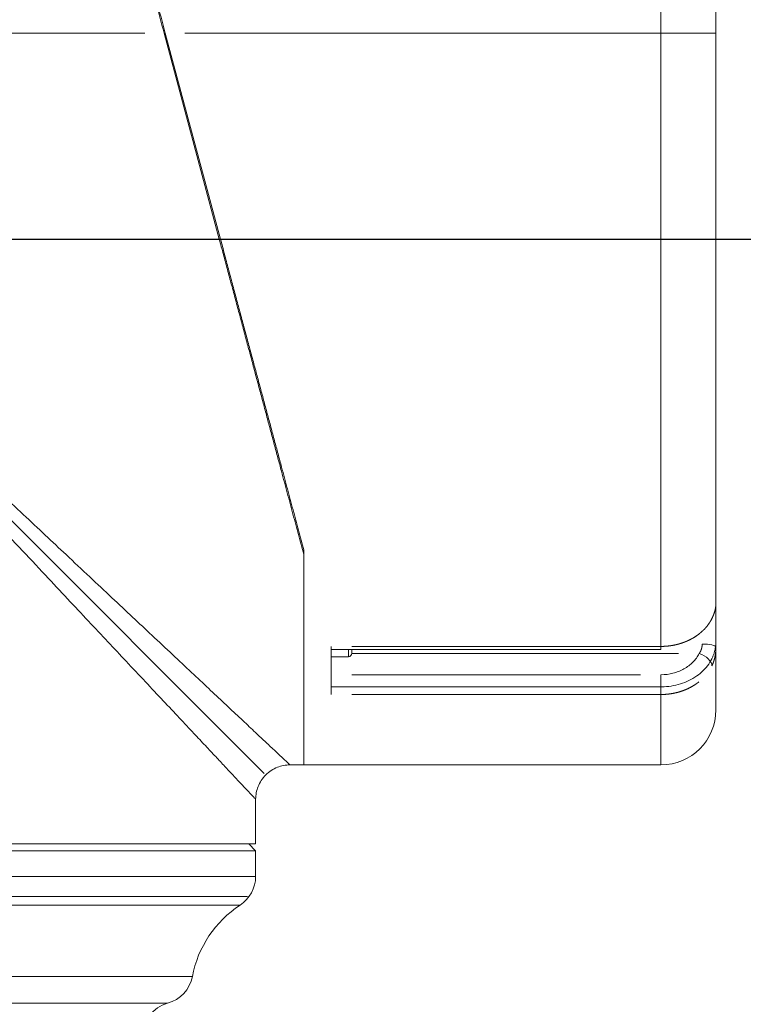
# Model space of a CAD drawing. Header units: millimetres. Extents: x 25069 to 61396, y 8621 to 21558.
# Tile 425 of 656: x 51624 to 51730, y 15284 to 15427. Entities that reach past the tile are written whole.
import ezdxf

# ---------------------------------------------------------------- set-up
doc = ezdxf.new("R2010")
doc.units = ezdxf.units.MM
doc.layers.add('10', color=7, linetype='Continuous')
doc.layers.add('dim', color=84, linetype='Continuous', lineweight=9)
doc.dimstyles.get("Standard").update_dxf_attribs({"dimtxt": 15, "dimasz": 5, "dimexe": 8, "dimexo": 5, "dimgap": 3, "dimtad": 0, "dimzin": 0, "dimdsep": 46, "dimtxsty": 'Standard', "dimblk": 'CLOSEDBLANK', "dimcen": 2, "dimclrd": 4, "dimclre": 3, "dimadec": 0, "dimazin": 0, "dimtfac": 1, "dimtofl": 0, "dimtmove": 0, "dimatfit": 3, "dimldrblk": 'CLOSEDBLANK', "dimfxl": 0, "dimtolj": 1, "dimtzin": 0, "dimarcsym": 0})

# ---------------------------------------------------------------- blocks, each defined once
blk = doc.blocks.new('_ClosedBlank')
at = {"color": 0, "linetype": 'ByBlock', "lineweight": -2}
for p, q in [((-1, 0.167), (0, 0)), ((-1, 0.167), (-1, -0.167)), ((0, 0), (-1, -0.167))]:
    blk.add_line(p, q, dxfattribs=at)
blk = doc.blocks.new('*D39')
at = {"layer": 'Defpoints', "color": 0, "lineweight": 18}
for p in [(51530.84, 15394.87), (51841.61, 15394.87), (51582.34, 14429.87)]:
    blk.add_point(p, dxfattribs=at)
at = {"layer": 'dim', "color": 3, "lineweight": -2}
for p, q in [((51550.84, 15394.87), (51861.61, 15394.87)), ((51602.34, 14429.87), (51861.61, 14429.87))]:
    blk.add_line(p, q, dxfattribs=at)
at = {"layer": 'dim', "color": 4, "lineweight": -3}
for p, q in [((51841.61, 15384.87), (51841.61, 15175.71)), ((51841.61, 14439.87), (51841.61, 14649.04))]:
    blk.add_line(p, q, dxfattribs=at)
at = {"layer": 'dim', "color": 4, "lineweight": -3, "xscale": 10, "yscale": 10, "zscale": 10}
for p, rotation in [((51841.61, 15394.87), 90), ((51841.61, 14429.87), 270)]:
    blk.add_blockref('_ClosedBlank', p, dxfattribs=dict(at, rotation=rotation))
at = {"layer": 'dim', "color": 0, "lineweight": 18, "insert": (51841.61, 14912.37), "char_height": 100, "attachment_point": 5, "rotation": 90}
blk.add_mtext('\\A1;965.00', dxfattribs=at)

msp = doc.modelspace()

# ---------------------------------------------------------------- linework, layer by layer
at = {"layer": '10', "color": 7, "linetype": 'Continuous', "lineweight": 15}
for p, q in [((51717.845, 15424.872), (51717.845, 15464.639)), ((51725.845, 15460.15), (51725.845, 15424.872)), ((51642.691, 15424.872), (51589.344, 15424.872)), ((51645.516, 15424.872), (51653.554, 15394.872)), ((51645.692, 15424.872), (51653.731, 15394.872)), ((51717.845, 15424.872), (51648.516, 15424.872)), ((51717.845, 15394.872), (51717.845, 15424.872)), ((51725.845, 15424.872), (51717.845, 15424.872)), ((51725.845, 15424.872), (51725.845, 15394.872)), ((51725.845, 15424.872), (51725.845, 15394.872)), ((51650.73, 15394.872), (51589.345, 15394.872)), ((51717.845, 15394.872), (51656.555, 15394.872)), ((51725.845, 15394.872), (51717.845, 15394.872)), ((51717.845, 15335.616), (51717.845, 15394.872)), ((51725.845, 15394.872), (51725.845, 15341.833)), ((51725.845, 15394.872), (51725.845, 15341.842)), ((51660.108, 15317.108), (51589.345, 15387.872)), ((51665.845, 15318.372), (51665.845, 15349.662)), ((51665.845, 15349.004), (51665.845, 15318.372)), ((51725.845, 15341.842), (51725.845, 15335.497)), ((51669.845, 15328.617), (51669.845, 15335.616)), ((51672.845, 15335.616), (51717.845, 15335.616)), ((51717.845, 15335.165), (51717.845, 15335.616)), ((51725.845, 15335.497), (51725.845, 15326.372)), ((51725.845, 15335.483), (51725.845, 15326.59)), ((51669.845, 15335.165), (51717.845, 15335.165)), ((51669.845, 15334.122), (51672.345, 15334.122)), ((51672.345, 15334.122), (51672.345, 15335.166)), ((51672.845, 15334.622), (51672.845, 15335.165)), ((51720.405, 15334.578), (51672.845, 15334.578)), ((51672.845, 15331.496), (51714.845, 15331.496)), ((51717.845, 15328.617), (51717.845, 15331.496)), ((51717.845, 15329.733), (51669.845, 15329.733)), ((51717.845, 15328.617), (51672.845, 15328.617)), ((51717.845, 15328.617), (51717.845, 15318.372)), ((51663.845, 15318.372), (51665.845, 15318.372)), ((51665.845, 15318.372), (51717.845, 15318.372)), ((51658.845, 15306.872), (51658.845, 15313.372)), ((51658.845, 15306.872), (51583.754, 15306.872)), ((51658.845, 15305.872), (51657.845, 15306.872)), ((51658.845, 15305.872), (51583.754, 15305.872)), ((51658.845, 15302.152), (51658.845, 15305.872)), ((51583.754, 15302.152), (51658.845, 15302.152)), ((51582.668, 15299.2), (51657.682, 15299.2)), ((51656.583, 15297.968), (51570.846, 15297.968)), ((51536.745, 15287.582), (51649.629, 15287.582)), ((51646.031, 15283.696), (51518.658, 15283.696))]:
    msp.add_line(p, q, dxfattribs=at)
for centre, radius, start, end in [((51672.345, 15334.622), 0.5, 270, 0), ((51717.845, 15326.372), 8, 270, 0), ((51653.845, 15302.152), 5, 303.20382, 0), ((51665.345, 15284.58), 16, 123.20382, 169.18505), ((51644.718, 15288.521), 5, 285.23036, 349.18505), ((51647.345, 15278.872), 5, 105.23036, 180)]:
    msp.add_arc(centre, radius, start, end, dxfattribs=at)
for centre, major_axis, ratio, start_param, end_param in [((51723.845, 15335.497), (2, 0), 0.2291368, 0, 1.5707963), ((51723.405, 15333.43), (1.794, -0.884), 0.5319123, 0.2217225, 1.8270327)]:
    msp.add_ellipse(centre, major_axis=major_axis, ratio=ratio, start_param=start_param, end_param=end_param, dxfattribs=at)
for points, weights in [([(51645.516, 15424.872), (51637.213, 15455.86), (51630.239, 15481.886), (51626.827, 15494.617)], [1, 0.893263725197, 0.893263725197, 1]), ([(51645.692, 15424.872), (51637.361, 15455.964), (51630.371, 15482.05), (51626.975, 15494.726)], [1, 0.892635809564, 0.892635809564, 1]), ([(51665.845, 15349.004), (51662.267, 15362.357), (51658.025, 15378.187), (51653.554, 15394.872)], [1, 0.965843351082, 0.965843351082, 1]), ([(51665.845, 15349.662), (51662.3, 15362.889), (51658.124, 15378.474), (51653.731, 15394.872)], [1, 0.966962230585, 0.966962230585, 1])]:
    msp.add_rational_spline(points, weights, degree=3, dxfattribs=at)
for points, knots in [([(51588.466, 15389.126), (51588.682, 15388.924), (51589.375, 15388.273), (51590.518, 15387.199), (51591.869, 15385.932), (51593.844, 15384.078), (51596.404, 15381.674), (51599.506, 15378.763), (51602.406, 15376.041), (51605.205, 15373.414), (51607.933, 15370.853), (51610.622, 15368.329), (51613.201, 15365.908), (51615.67, 15363.59), (51618.477, 15360.957), (51621.59, 15358.033), (51624.979, 15354.852), (51628.186, 15351.842), (51631.419, 15348.808), (51634.661, 15345.764), (51637.895, 15342.728), (51640.919, 15339.891), (51643.875, 15337.117), (51646.743, 15334.424), (51649.5, 15331.835), (51652.006, 15329.483), (51654.34, 15327.294), (51656.479, 15325.285), (51658.399, 15323.482), (51660.03, 15321.952), (51661.304, 15320.757), (51662.268, 15319.851), (51662.972, 15319.19), (51663.475, 15318.718), (51663.777, 15318.435), (51663.845, 15318.372), (51663.845, 15318.372), (51663.845, 15318.372)], [0, 0, 0, 0, 0.0063086, 0.0202971, 0.0334894, 0.0458856, 0.0782499, 0.1087388, 0.1373526, 0.1640918, 0.1919592, 0.2188945, 0.2448986, 0.2699728, 0.2941181, 0.3310067, 0.3665304, 0.400696, 0.4335112, 0.471676, 0.5084777, 0.5439354, 0.5780703, 0.6161358, 0.6528883, 0.6883734, 0.7226418, 0.7593095, 0.7949112, 0.8295383, 0.8632899, 0.8911798, 0.9187218, 0.945986, 0.973045, 0.9999728, 1, 1, 1, 1]), ([(51658.845, 15313.372), (51658.844, 15313.372), (51658.782, 15313.439), (51658.499, 15313.741), (51658.027, 15314.244), (51657.365, 15314.948), (51656.529, 15315.839), (51655.528, 15316.906), (51654.37, 15318.139), (51653.038, 15319.558), (51651.532, 15321.163), (51649.773, 15323.036), (51647.733, 15325.21), (51645.381, 15327.716), (51642.793, 15330.473), (51640.1, 15333.342), (51637.326, 15336.298), (51634.488, 15339.321), (51631.452, 15342.555), (51628.091, 15346.135), (51624.366, 15350.105), (51620.237, 15354.504), (51616.44, 15358.548), (51613.042, 15362.169), (51610.096, 15365.307), (51606.989, 15368.617), (51604.017, 15371.782), (51601.175, 15374.811), (51598.454, 15377.711), (51595.542, 15380.812), (51593.138, 15383.372), (51591.284, 15385.348), (51590.017, 15386.698), (51589.069, 15387.708), (51588.543, 15388.268), (51588.466, 15388.35)], [0, 0, 0, 0, 0.0270081, 0.0541744, 0.081547, 0.1091985, 0.1371994, 0.1642433, 0.1918366, 0.2200315, 0.248877, 0.2784187, 0.3128229, 0.3484489, 0.3853475, 0.4235646, 0.4578348, 0.4934332, 0.5303813, 0.568698, 0.6129238, 0.6595648, 0.7086383, 0.7390848, 0.7709889, 0.8043531, 0.8391793, 0.8660243, 0.8947517, 0.9253618, 0.9578551, 0.9703002, 0.9835448, 0.9975889, 1, 1, 1, 1]), ([(51725.304, 15339.755), (51725.309, 15339.766), (51725.319, 15339.787), (51725.334, 15339.818), (51725.348, 15339.85), (51725.363, 15339.881), (51725.377, 15339.913), (51725.391, 15339.944), (51725.404, 15339.975), (51725.418, 15340.006), (51725.431, 15340.037), (51725.444, 15340.068), (51725.457, 15340.098), (51725.469, 15340.129), (51725.482, 15340.159), (51725.494, 15340.19), (51725.506, 15340.22), (51725.517, 15340.251), (51725.529, 15340.281), (51725.54, 15340.311), (51725.551, 15340.341), (51725.562, 15340.371), (51725.573, 15340.4), (51725.583, 15340.43), (51725.593, 15340.46), (51725.603, 15340.489), (51725.613, 15340.519), (51725.622, 15340.548), (51725.632, 15340.577), (51725.641, 15340.606), (51725.65, 15340.635), (51725.658, 15340.664), (51725.667, 15340.693), (51725.675, 15340.721), (51725.683, 15340.75), (51725.691, 15340.778), (51725.698, 15340.807), (51725.706, 15340.835), (51725.713, 15340.863), (51725.72, 15340.891), (51725.727, 15340.919), (51725.734, 15340.947), (51725.74, 15340.974), (51725.746, 15341.002), (51725.752, 15341.029), (51725.758, 15341.057), (51725.764, 15341.084), (51725.769, 15341.111), (51725.774, 15341.138), (51725.779, 15341.165), (51725.784, 15341.191), (51725.789, 15341.218), (51725.793, 15341.244), (51725.798, 15341.271), (51725.802, 15341.297), (51725.806, 15341.323), (51725.809, 15341.349), (51725.813, 15341.375), (51725.816, 15341.401), (51725.819, 15341.426), (51725.822, 15341.452), (51725.825, 15341.477), (51725.827, 15341.503), (51725.83, 15341.528), (51725.832, 15341.553), (51725.834, 15341.578), (51725.836, 15341.602), (51725.838, 15341.627), (51725.839, 15341.651), (51725.84, 15341.676), (51725.841, 15341.7), (51725.842, 15341.724), (51725.843, 15341.748), (51725.844, 15341.772), (51725.844, 15341.796), (51725.844, 15341.819), (51725.845, 15341.835), (51725.845, 15341.842)], [0, 0, 0, 0, 0.0140882, 0.0281518, 0.0421909, 0.0562058, 0.0701966, 0.0841634, 0.0981065, 0.1120259, 0.1259219, 0.1397947, 0.1536444, 0.1674711, 0.1812751, 0.1950566, 0.2088156, 0.2225524, 0.2362672, 0.2499601, 0.2636312, 0.2772809, 0.2909091, 0.3045162, 0.3181023, 0.3316675, 0.345212, 0.3587361, 0.3722398, 0.3857234, 0.399187, 0.4126309, 0.4260551, 0.4394599, 0.4528454, 0.4662119, 0.4795594, 0.4928882, 0.5061984, 0.5194903, 0.5327639, 0.5460195, 0.5592573, 0.5724774, 0.5856801, 0.5988654, 0.6120336, 0.6251848, 0.6383192, 0.651437, 0.6645385, 0.6776236, 0.6906928, 0.703746, 0.7167835, 0.7298055, 0.7428122, 0.7558037, 0.7687802, 0.7817419, 0.794689, 0.8076216, 0.82054, 0.8334442, 0.8463346, 0.8592112, 0.8720743, 0.8849241, 0.8977606, 0.9105842, 0.9233949, 0.936193, 0.9489786, 0.9617519, 0.9745131, 0.9872624, 1, 1, 1, 1]), ([(51717.845, 15335.616), (51717.859, 15335.616), (51717.889, 15335.616), (51717.933, 15335.617), (51717.977, 15335.617), (51718.021, 15335.618), (51718.065, 15335.619), (51718.109, 15335.62), (51718.154, 15335.621), (51718.198, 15335.623), (51718.242, 15335.624), (51718.286, 15335.626), (51718.33, 15335.628), (51718.374, 15335.63), (51718.419, 15335.633), (51718.463, 15335.636), (51718.507, 15335.638), (51718.551, 15335.642), (51718.595, 15335.645), (51718.639, 15335.648), (51718.684, 15335.652), (51718.728, 15335.656), (51718.772, 15335.66), (51718.816, 15335.664), (51718.86, 15335.669), (51718.904, 15335.673), (51718.948, 15335.678), (51718.992, 15335.683), (51719.036, 15335.689), (51719.08, 15335.694), (51719.124, 15335.7), (51719.168, 15335.706), (51719.212, 15335.712), (51719.256, 15335.718), (51719.299, 15335.724), (51719.343, 15335.731), (51719.387, 15335.738), (51719.431, 15335.745), (51719.474, 15335.752), (51719.518, 15335.76), (51719.562, 15335.767), (51719.605, 15335.775), (51719.649, 15335.783), (51719.692, 15335.792), (51719.736, 15335.8), (51719.779, 15335.809), (51719.823, 15335.818), (51719.866, 15335.827), (51719.909, 15335.836), (51719.952, 15335.845), (51719.996, 15335.855), (51720.039, 15335.865), (51720.082, 15335.875), (51720.125, 15335.885), (51720.168, 15335.896), (51720.211, 15335.906), (51720.253, 15335.917), (51720.296, 15335.928), (51720.339, 15335.94), (51720.382, 15335.951), (51720.424, 15335.963), (51720.467, 15335.974), (51720.509, 15335.986), (51720.551, 15335.999), (51720.594, 15336.011), (51720.636, 15336.024), (51720.678, 15336.037), (51720.72, 15336.05), (51720.762, 15336.063), (51720.804, 15336.076), (51720.846, 15336.09), (51720.887, 15336.104), (51720.929, 15336.118), (51720.971, 15336.132), (51721.012, 15336.146), (51721.054, 15336.161), (51721.095, 15336.176), (51721.136, 15336.191), (51721.177, 15336.206), (51721.218, 15336.221), (51721.259, 15336.237), (51721.3, 15336.252), (51721.341, 15336.268), (51721.381, 15336.284), (51721.422, 15336.301), (51721.462, 15336.317), (51721.503, 15336.334), (51721.543, 15336.351), (51721.583, 15336.368), (51721.623, 15336.385), (51721.663, 15336.402), (51721.703, 15336.42), (51721.742, 15336.438), (51721.782, 15336.456), (51721.821, 15336.474), (51721.861, 15336.493), (51721.9, 15336.511), (51721.939, 15336.53), (51721.978, 15336.549), (51722.017, 15336.568), (51722.056, 15336.587), (51722.094, 15336.607), (51722.133, 15336.626), (51722.171, 15336.646), (51722.209, 15336.666), (51722.247, 15336.687), (51722.285, 15336.707), (51722.323, 15336.727), (51722.369, 15336.753), (51722.424, 15336.784), (51722.487, 15336.82), (51722.55, 15336.856), (51722.613, 15336.894), (51722.675, 15336.931), (51722.737, 15336.97), (51722.798, 15337.009), (51722.86, 15337.048), (51722.921, 15337.088), (51722.981, 15337.129), (51723.042, 15337.171), (51723.102, 15337.213), (51723.161, 15337.255), (51723.221, 15337.298), (51723.279, 15337.342), (51723.338, 15337.386), (51723.396, 15337.431), (51723.454, 15337.477), (51723.511, 15337.523), (51723.568, 15337.57), (51723.624, 15337.617), (51723.68, 15337.665), (51723.736, 15337.713), (51723.791, 15337.762), (51723.845, 15337.812), (51723.899, 15337.862), (51723.953, 15337.913), (51724.006, 15337.964), (51724.058, 15338.016), (51724.11, 15338.068), (51724.162, 15338.121), (51724.212, 15338.175), (51724.263, 15338.229), (51724.312, 15338.284), (51724.362, 15338.339), (51724.41, 15338.395), (51724.458, 15338.451), (51724.505, 15338.508), (51724.552, 15338.566), (51724.598, 15338.624), (51724.643, 15338.682), (51724.688, 15338.741), (51724.732, 15338.801), (51724.776, 15338.861), (51724.818, 15338.922), (51724.86, 15338.983), (51724.901, 15339.044), (51724.942, 15339.107), (51724.982, 15339.169), (51725.021, 15339.233), (51725.059, 15339.296), (51725.096, 15339.36), (51725.133, 15339.425), (51725.169, 15339.49), (51725.204, 15339.556), (51725.238, 15339.622), (51725.272, 15339.688), (51725.293, 15339.733), (51725.304, 15339.755)], [0, 0, 0, 0, 0.0045881, 0.0091777, 0.0137688, 0.0183613, 0.0229552, 0.0275506, 0.0321474, 0.0367457, 0.0413454, 0.0459466, 0.0505493, 0.0551534, 0.0597589, 0.0643659, 0.0689744, 0.0735843, 0.0781957, 0.0828085, 0.0874228, 0.0920385, 0.0966557, 0.1012743, 0.1058944, 0.110516, 0.115139, 0.1197635, 0.1243895, 0.1290169, 0.1336457, 0.138276, 0.1429078, 0.1475411, 0.1521758, 0.156812, 0.1614496, 0.1660887, 0.1707293, 0.1753713, 0.1800148, 0.1846597, 0.1893062, 0.1939541, 0.1986034, 0.2032543, 0.2079065, 0.2125603, 0.2172155, 0.2218722, 0.2265304, 0.23119, 0.2358511, 0.2405137, 0.2451778, 0.2498433, 0.2545103, 0.2591788, 0.2638487, 0.2685201, 0.273193, 0.2778674, 0.2825432, 0.2872205, 0.2918993, 0.2965795, 0.3012613, 0.3059445, 0.3106292, 0.3153153, 0.320003, 0.3246921, 0.3293827, 0.3340748, 0.3387683, 0.3434634, 0.3481599, 0.3528579, 0.3575574, 0.3622583, 0.3669608, 0.3716647, 0.3763701, 0.381077, 0.3857854, 0.3904952, 0.3952066, 0.3999194, 0.4046337, 0.4093495, 0.4140668, 0.4187855, 0.4235058, 0.4282275, 0.4329508, 0.4376755, 0.4424017, 0.4471293, 0.4518585, 0.4565892, 0.4613213, 0.466055, 0.4707901, 0.4755267, 0.4802648, 0.4850044, 0.4897455, 0.4944881, 0.4992322, 0.5072368, 0.5152634, 0.5233122, 0.5313829, 0.5394758, 0.5475907, 0.5557277, 0.5638867, 0.5720678, 0.580271, 0.5884963, 0.5967436, 0.605013, 0.6133045, 0.6216181, 0.6299537, 0.6383115, 0.6466913, 0.6550932, 0.6635171, 0.6719632, 0.6804314, 0.6889216, 0.6974339, 0.7059683, 0.7145248, 0.7231034, 0.7317041, 0.7403269, 0.7489717, 0.7576387, 0.7663277, 0.7750389, 0.7837721, 0.7925275, 0.8013049, 0.8101045, 0.8189261, 0.8277698, 0.8366357, 0.8455236, 0.8544336, 0.8633658, 0.87232, 0.8812963, 0.8902948, 0.8993153, 0.9083579, 0.9174227, 0.9265095, 0.9356185, 0.9447495, 0.9539027, 0.9630779, 0.9722753, 0.9814948, 0.9907363, 1, 1, 1, 1]), ([(51723.405, 15334.578), (51723.41, 15334.584), (51723.419, 15334.596), (51723.432, 15334.614), (51723.444, 15334.632), (51723.457, 15334.65), (51723.469, 15334.669), (51723.482, 15334.687), (51723.494, 15334.706), (51723.505, 15334.725), (51723.517, 15334.743), (51723.528, 15334.762), (51723.54, 15334.781), (51723.551, 15334.8), (51723.561, 15334.82), (51723.572, 15334.839), (51723.582, 15334.858), (51723.593, 15334.878), (51723.603, 15334.897), (51723.612, 15334.917), (51723.622, 15334.937), (51723.631, 15334.956), (51723.64, 15334.976), (51723.649, 15334.996), (51723.658, 15335.016), (51723.667, 15335.036), (51723.675, 15335.057), (51723.683, 15335.077), (51723.691, 15335.097), (51723.699, 15335.118), (51723.707, 15335.139), (51723.714, 15335.159), (51723.721, 15335.18), (51723.728, 15335.201), (51723.735, 15335.222), (51723.741, 15335.243), (51723.748, 15335.264), (51723.754, 15335.285), (51723.76, 15335.306), (51723.766, 15335.328), (51723.771, 15335.349), (51723.776, 15335.37), (51723.782, 15335.392), (51723.787, 15335.414), (51723.791, 15335.435), (51723.796, 15335.457), (51723.8, 15335.479), (51723.804, 15335.501), (51723.808, 15335.523), (51723.812, 15335.545), (51723.815, 15335.567), (51723.819, 15335.59), (51723.822, 15335.612), (51723.825, 15335.634), (51723.828, 15335.657), (51723.83, 15335.679), (51723.832, 15335.702), (51723.834, 15335.725), (51723.836, 15335.747), (51723.838, 15335.77), (51723.84, 15335.793), (51723.841, 15335.816), (51723.842, 15335.839), (51723.843, 15335.862), (51723.844, 15335.885), (51723.844, 15335.909), (51723.844, 15335.932), (51723.845, 15335.948), (51723.845, 15335.955)], [0, 0, 0, 0, 0.0160276, 0.0320074, 0.0479404, 0.0638273, 0.079669, 0.0954666, 0.1112208, 0.1269326, 0.1426029, 0.1582327, 0.1738228, 0.1893743, 0.204888, 0.2203649, 0.235806, 0.2512123, 0.2665847, 0.2819243, 0.2972319, 0.3125087, 0.3277555, 0.3429735, 0.3581636, 0.3733268, 0.3884642, 0.4035768, 0.4186657, 0.4337318, 0.4487763, 0.4638001, 0.4788043, 0.4937901, 0.5087583, 0.5237102, 0.5386468, 0.5535691, 0.5684782, 0.5833752, 0.5982612, 0.6131373, 0.6280045, 0.642864, 0.6577168, 0.672564, 0.6874067, 0.7022461, 0.7170831, 0.7319189, 0.7467546, 0.7615913, 0.77643, 0.7912719, 0.8061181, 0.8209696, 0.8358275, 0.850693, 0.8655671, 0.8804509, 0.8953455, 0.9102519, 0.9251713, 0.9401047, 0.9550532, 0.9700179, 0.9849998, 1, 1, 1, 1]), ([(51725.845, 15335.497), (51725.845, 15335.485), (51725.844, 15335.459), (51725.844, 15335.422), (51725.844, 15335.384), (51725.843, 15335.347), (51725.842, 15335.309), (51725.841, 15335.272), (51725.84, 15335.234), (51725.839, 15335.197), (51725.837, 15335.16), (51725.835, 15335.122), (51725.833, 15335.085), (51725.831, 15335.047), (51725.829, 15335.01), (51725.826, 15334.973), (51725.823, 15334.935), (51725.82, 15334.898), (51725.817, 15334.861), (51725.814, 15334.823), (51725.81, 15334.786), (51725.806, 15334.749), (51725.802, 15334.712), (51725.798, 15334.675), (51725.794, 15334.638), (51725.789, 15334.6), (51725.784, 15334.563), (51725.779, 15334.526), (51725.774, 15334.489), (51725.769, 15334.452), (51725.763, 15334.416), (51725.757, 15334.379), (51725.751, 15334.342), (51725.745, 15334.305), (51725.738, 15334.268), (51725.732, 15334.232), (51725.725, 15334.195), (51725.717, 15334.158), (51725.71, 15334.122), (51725.703, 15334.085), (51725.695, 15334.049), (51725.687, 15334.012), (51725.678, 15333.976), (51725.67, 15333.939), (51725.661, 15333.903), (51725.652, 15333.867), (51725.643, 15333.831), (51725.634, 15333.795), (51725.624, 15333.759), (51725.614, 15333.723), (51725.604, 15333.687), (51725.594, 15333.651), (51725.583, 15333.615), (51725.573, 15333.579), (51725.562, 15333.544), (51725.55, 15333.508), (51725.539, 15333.472), (51725.527, 15333.437), (51725.515, 15333.402), (51725.503, 15333.366), (51725.491, 15333.331), (51725.478, 15333.296), (51725.465, 15333.261), (51725.452, 15333.226), (51725.439, 15333.191), (51725.425, 15333.156), (51725.411, 15333.121), (51725.397, 15333.086), (51725.383, 15333.052), (51725.368, 15333.017), (51725.353, 15332.983), (51725.338, 15332.948), (51725.323, 15332.914), (51725.307, 15332.88), (51725.291, 15332.846), (51725.275, 15332.812), (51725.264, 15332.789), (51725.259, 15332.778)], [0, 0, 0, 0, 0.0126975, 0.0254076, 0.0381303, 0.0508659, 0.0636146, 0.0763766, 0.089152, 0.1019411, 0.114744, 0.127561, 0.1403923, 0.1532379, 0.1660982, 0.1789734, 0.1918635, 0.2047689, 0.2176896, 0.230626, 0.2435782, 0.2565463, 0.2695307, 0.2825314, 0.2955486, 0.3085827, 0.3216337, 0.3347018, 0.3477873, 0.3608903, 0.374011, 0.3871496, 0.4003064, 0.4134814, 0.4266749, 0.4398871, 0.4531182, 0.4663684, 0.4796377, 0.4929266, 0.5062351, 0.5195633, 0.5329116, 0.5462802, 0.5596691, 0.5730785, 0.5865088, 0.59996, 0.6134323, 0.626926, 0.6404412, 0.6539782, 0.667537, 0.6811179, 0.6947211, 0.7083467, 0.721995, 0.7356661, 0.7493602, 0.7630775, 0.7768183, 0.7905825, 0.8043706, 0.8181826, 0.8320187, 0.8458791, 0.859764, 0.8736736, 0.887608, 0.9015674, 0.9155521, 0.9295622, 0.9435979, 0.9576593, 0.9717467, 0.9858602, 1, 1, 1, 1]), ([(51725.54, 15334.506), (51725.562, 15334.567), (51725.582, 15334.63), (51725.668, 15334.915), (51725.722, 15335.157), (51725.77, 15335.472), (51725.78, 15335.539), (51725.788, 15335.605)], [0, 0, 0, 0, 0.1867364, 0.1867364, 0.8312776, 0.8312776, 1, 1, 1, 1]), ([(51717.845, 15331.496), (51718.443, 15331.496), (51719.027, 15331.568), (51719.881, 15331.782), (51720.161, 15331.872), (51720.694, 15332.081), (51720.95, 15332.201), (51721.441, 15332.473), (51721.677, 15332.626), (51722.114, 15332.955), (51722.316, 15333.132), (51722.688, 15333.508), (51722.858, 15333.709), (51723.162, 15334.131), (51723.293, 15334.35), (51723.405, 15334.578)], [0, 0, 0, 0, 0.25, 0.25, 0.375, 0.375, 0.5, 0.5, 0.625, 0.625, 0.75, 0.75, 0.875, 0.875, 1, 1, 1, 1]), ([(51725.54, 15334.506), (51725.491, 15334.362), (51725.435, 15334.219), (51725.217, 15333.723), (51725.026, 15333.381), (51724.571, 15332.724), (51724.304, 15332.407), (51723.717, 15331.825), (51723.396, 15331.556), (51722.695, 15331.064), (51722.314, 15330.84), (51721.521, 15330.455), (51721.107, 15330.292), (51720.244, 15330.024), (51719.792, 15329.92), (51718.887, 15329.779), (51718.43, 15329.74), (51717.927, 15329.734), (51717.886, 15329.733), (51717.845, 15329.733)], [0, 0, 0, 0, 0.0527517, 0.0527517, 0.186371, 0.186371, 0.3199904, 0.3199904, 0.4536098, 0.4536098, 0.5872292, 0.5872292, 0.7208486, 0.7208486, 0.854468, 0.854468, 0.9880874, 0.9880874, 1, 1, 1, 1]), ([(51723.362, 15330.454), (51723.356, 15330.45), (51723.341, 15330.438), (51723.317, 15330.419), (51723.289, 15330.397), (51723.261, 15330.375), (51723.232, 15330.354), (51723.204, 15330.332), (51723.175, 15330.311), (51723.146, 15330.289), (51723.117, 15330.268), (51723.089, 15330.247), (51723.06, 15330.226), (51723.031, 15330.206), (51723.001, 15330.185), (51722.972, 15330.165), (51722.943, 15330.144), (51722.913, 15330.124), (51722.884, 15330.104), (51722.854, 15330.084), (51722.825, 15330.065), (51722.795, 15330.045), (51722.765, 15330.026), (51722.736, 15330.006), (51722.706, 15329.987), (51722.676, 15329.968), (51722.646, 15329.949), (51722.616, 15329.931), (51722.585, 15329.912), (51722.555, 15329.894), (51722.525, 15329.875), (51722.495, 15329.857), (51722.464, 15329.839), (51722.434, 15329.821), (51722.403, 15329.804), (51722.372, 15329.786), (51722.342, 15329.769), (51722.298, 15329.744), (51722.242, 15329.713), (51722.172, 15329.675), (51722.103, 15329.638), (51722.032, 15329.602), (51721.961, 15329.566), (51721.89, 15329.531), (51721.819, 15329.496), (51721.747, 15329.463), (51721.674, 15329.429), (51721.602, 15329.397), (51721.529, 15329.365), (51721.455, 15329.333), (51721.381, 15329.303), (51721.307, 15329.273), (51721.233, 15329.243), (51721.158, 15329.215), (51721.083, 15329.187), (51721.008, 15329.159), (51720.932, 15329.132), (51720.856, 15329.106), (51720.78, 15329.081), (51720.703, 15329.056), (51720.627, 15329.032), (51720.55, 15329.009), (51720.472, 15328.986), (51720.395, 15328.964), (51720.317, 15328.943), (51720.239, 15328.922), (51720.161, 15328.902), (51720.083, 15328.883), (51720.004, 15328.864), (51719.926, 15328.846), (51719.847, 15328.828), (51719.768, 15328.812), (51719.689, 15328.796), (51719.609, 15328.781), (51719.53, 15328.766), (51719.45, 15328.752), (51719.371, 15328.739), (51719.291, 15328.726), (51719.211, 15328.714), (51719.131, 15328.703), (51719.051, 15328.693), (51718.971, 15328.683), (51718.89, 15328.674), (51718.81, 15328.665), (51718.73, 15328.657), (51718.649, 15328.65), (51718.569, 15328.644), (51718.488, 15328.638), (51718.408, 15328.633), (51718.327, 15328.629), (51718.247, 15328.625), (51718.166, 15328.622), (51718.086, 15328.62), (51718.005, 15328.618), (51717.925, 15328.617), (51717.871, 15328.617), (51717.845, 15328.617)], [0, 0, 0, 0, 0.003746, 0.0101088, 0.0164637, 0.0228107, 0.0291498, 0.0354811, 0.0418045, 0.04812, 0.0544276, 0.0607274, 0.0670193, 0.0733032, 0.0795794, 0.0858476, 0.092108, 0.0983604, 0.1046051, 0.1108418, 0.1170706, 0.1232916, 0.1295047, 0.13571, 0.1419073, 0.1480968, 0.1542784, 0.1604521, 0.166618, 0.172776, 0.1789261, 0.1850684, 0.1912027, 0.1973292, 0.2034479, 0.2095586, 0.2156615, 0.2217566, 0.2353929, 0.2490215, 0.2626423, 0.2762554, 0.2898607, 0.3034583, 0.3170481, 0.3306303, 0.3442047, 0.3577714, 0.3713303, 0.3848816, 0.3984252, 0.411961, 0.4254892, 0.4390097, 0.4525225, 0.4660276, 0.479525, 0.4930148, 0.5064969, 0.5199714, 0.5334382, 0.5468974, 0.5603489, 0.5737928, 0.587229, 0.6006576, 0.6140786, 0.627492, 0.6408978, 0.654296, 0.6676866, 0.6810696, 0.694445, 0.7078129, 0.7211731, 0.7345258, 0.747871, 0.7612086, 0.7745386, 0.7878611, 0.801176, 0.8144835, 0.8277834, 0.8410757, 0.8543606, 0.8676379, 0.8809078, 0.8941702, 0.907425, 0.9206724, 0.9339123, 0.9471448, 0.9603698, 0.9735873, 0.9867974, 1, 1, 1, 1]), ([(51658.845, 15313.372), (51658.851, 15314.024), (51659.029, 15314.963), (51659.635, 15316.134), (51660.284, 15316.932), (51661.083, 15317.582), (51662.254, 15318.188), (51663.193, 15318.366), (51663.845, 15318.372)], [0, 0, 0, 0, 0.2394568, 0.3683607, 0.5, 0.6316393, 0.7605432, 1, 1, 1, 1])]:
    msp.add_open_spline(points, degree=3, knots=knots, dxfattribs=at)

# ---------------------------------------------------------------- dimensions: what is measured, and where the dimension line sits
at = {"layer": 'dim', "lineweight": 18}
dim = msp.add_linear_dim(base=(51841.611, 15394.872), p1=(51582.345, 14429.872), p2=(51530.845, 15394.872), angle=90, dimstyle='Standard', override={"dimscale": 2, "dimtxt": 50, "dimexe": 10, "dimexo": 10, "dimgap": 15, "dimlwd": 65533}, dxfattribs=at)
dim.commit()
dim.dimension.update_dxf_attribs({"geometry": '*D39', "text_midpoint": (51841.611, 14912.372)})

doc.saveas('drawing.dxf')
